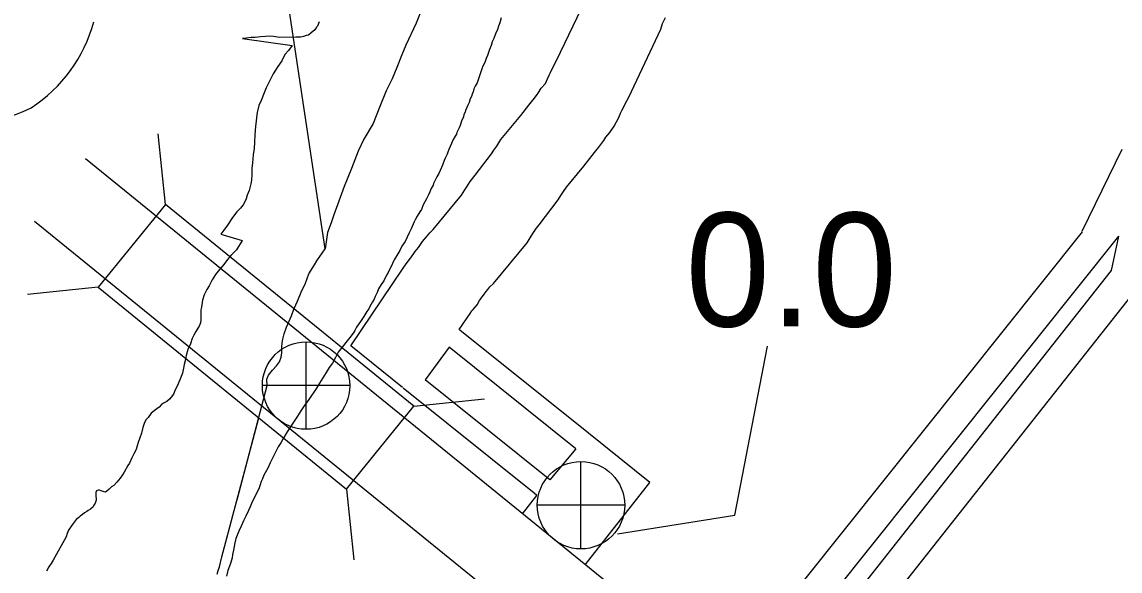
# Model space of a CAD drawing. Extents: x -939622 to -934245, y 1383184 to 1385301.
# Drawn here: x -936449.82 to -936437.59, y 1384585.59 to 1384591.71 of the extents above; entities that cross this region are included whole.
import ezdxf

# ---------------------------------------------------------------- set-up
doc = ezdxf.new("R2010")
doc.units = 0
for name, color, linetype in [('Level 1', 7, 'Continuous'), ('Level 10', 7, 'Continuous'), ('Level 15', 7, 'Continuous'), ('Level 2', 7, 'Continuous'), ('Level 20', 7, 'Continuous'), ('Level 22', 7, 'Continuous'), ('Level 25', 7, 'Continuous'), ('Level 26', 7, 'Continuous'), ('Level 9', 7, 'Continuous')]:
    doc.layers.add(name, color=color, linetype=linetype)

msp = doc.modelspace()

# ---------------------------------------------------------------- linework, layer by layer
at = {"layer": 'Level 1'}
for points in [[(-936446.792, 1384588.516), (-936446.755, 1384588.596), (-936446.714, 1384588.696), (-936446.667, 1384588.798), (-936446.628, 1384588.901), (-936446.566, 1384589), (-936446.54, 1384589.045), (-936446.448, 1384589.178), (-936448.55, 1384603.168), (-936449.751, 1384611.154)], [(-936447.428, 1384586.384), (-936447.093, 1384587.657), (-936447.096, 1384587.726), (-936447.078, 1384587.771), (-936447.034, 1384587.829), (-936446.989, 1384587.877), (-936446.957, 1384587.922), (-936446.936, 1384587.973), (-936446.93, 1384588.022), (-936446.928, 1384588.085), (-936446.925, 1384588.133), (-936446.917, 1384588.172), (-936446.902, 1384588.232), (-936446.879, 1384588.307), (-936446.823, 1384588.434), (-936446.796, 1384588.506), (-936446.755, 1384588.596), (-936446.714, 1384588.696), (-936446.667, 1384588.798), (-936446.628, 1384588.901), (-936446.566, 1384589), (-936446.54, 1384589.045), (-936446.448, 1384589.178), (-936448.55, 1384603.168)], [(-936447.649, 1384585.557), (-936447.64, 1384585.596), (-936447.623, 1384585.638), (-936447.596, 1384585.747), (-936447.191, 1384587.282)]]:
    msp.add_lwpolyline(points, dxfattribs=at)
at = {"layer": 'Level 10'}
for points in [[(-936445.584, 1384587.633), (-936446.162, 1384588.097), (-936445.577, 1384588.963), (-936445.543, 1384589.012), (-936445.497, 1384589.074), (-936445.494, 1384589.078), (-936445.443, 1384589.149), (-936445.408, 1384589.195), (-936445.364, 1384589.26), (-936445.317, 1384589.312), (-936445.281, 1384589.356), (-936445.242, 1384589.396), (-936444.928, 1384589.776), (-936444.909, 1384589.806), (-936444.889, 1384589.836), (-936444.869, 1384589.871), (-936444.83, 1384589.927), (-936444.774, 1384589.998), (-936444.593, 1384590.238), (-936444.569, 1384590.276), (-936444.536, 1384590.323), (-936444.489, 1384590.396), (-936444.267, 1384590.663), (-936444.177, 1384590.778), (-936444.148, 1384590.815), (-936444.114, 1384590.857), (-936444.086, 1384590.896), (-936444.074, 1384590.914), (-936444.039, 1384590.968), (-936443.993, 1384591.02), (-936443.97, 1384591.074), (-936443.95, 1384591.113), (-936443.939, 1384591.137), (-936443.917, 1384591.184), (-936443.868, 1384591.276), (-936443.548, 1384591.949)], [(-936444.926, 1384588.259), (-936444.952, 1384588.28), (-936444.832, 1384588.458), (-936444.812, 1384588.488), (-936444.799, 1384588.504), (-936444.755, 1384588.554), (-936444.726, 1384588.604), (-936444.717, 1384588.617), (-936444.675, 1384588.673), (-936444.653, 1384588.705), (-936444.634, 1384588.725), (-936444.611, 1384588.754), (-936444.573, 1384588.793), (-936444.198, 1384589.246), (-936444.152, 1384589.319), (-936444.125, 1384589.361), (-936444.109, 1384589.387), (-936444.106, 1384589.391), (-936444.062, 1384589.447), (-936443.852, 1384589.726), (-936443.822, 1384589.773), (-936443.79, 1384589.817), (-936443.76, 1384589.865), (-936443.566, 1384590.099), (-936443.472, 1384590.219), (-936443.448, 1384590.25), (-936443.399, 1384590.31), (-936443.344, 1384590.386), (-936443.321, 1384590.422), (-936443.32, 1384590.423), (-936443.276, 1384590.473), (-936443.227, 1384590.544), (-936443.201, 1384590.592), (-936443.17, 1384590.648), (-936443.155, 1384590.691), (-936443.152, 1384590.697), (-936443.142, 1384590.718), (-936443.124, 1384590.754), (-936443.11, 1384590.785), (-936443.065, 1384590.868), (-936442.706, 1384591.624), (-936442.687, 1384591.687), (-936442.68, 1384591.705), (-936442.657, 1384591.756)], [(-936449.684, 1384589.487), (-936442.251, 1384583.449)], [(-936443.514, 1384587.126), (-936444.926, 1384588.259)], [(-936445.067, 1384588.084), (-936445.334, 1384587.721)], [(-936443.655, 1384586.951), (-936445.067, 1384588.084)], [(-936444.119, 1384586.458), (-936445.577, 1384587.628)], [(-936443.944, 1384586.605), (-936445.334, 1384587.721)], [(-936443.549, 1384585.66), (-936442.831, 1384586.578), (-936443.514, 1384587.126)], [(-936443.655, 1384586.951), (-936443.944, 1384586.605)], [(-936444.247, 1384586.229), (-936444.088, 1384586.433), (-936444.119, 1384586.458)]]:
    msp.add_lwpolyline(points, dxfattribs=at)
at = {"layer": 'Level 15'}
for points in [[(-936449.116, 1384590.186), (-936441.528, 1384584.021)], [(-936437.573, 1384590.285), (-936438.016, 1384589.372)], [(-936438.013, 1384589.369), (-936441.99, 1384584.391)], [(-936437.61, 1384589.32), (-936441.721, 1384584.176)], [(-936437.61, 1384589.32), (-936437.689, 1384588.936), (-936441.54, 1384584.058)], [(-936437.311, 1384589.06), (-936437.361, 1384588.818), (-936437.391, 1384588.757), (-936441.273, 1384583.839)]]:
    msp.add_lwpolyline(points, dxfattribs=at)
at = {"layer": 'Level 2'}
msp.add_lwpolyline([(-936445.364, 1384591.871), (-936445.432, 1384591.693), (-936445.547, 1384591.449), (-936445.591, 1384591.341), (-936445.649, 1384591.199), (-936445.702, 1384591.073), (-936445.767, 1384590.937), (-936445.837, 1384590.765), (-936445.911, 1384590.573), (-936446.017, 1384590.401), (-936446.079, 1384590.268), (-936446.152, 1384590.075), (-936446.234, 1384589.874), (-936446.296, 1384589.708), (-936446.349, 1384589.558), (-936446.381, 1384589.47), (-936446.422, 1384589.362), (-936446.448, 1384589.178)], dxfattribs=at)
msp.add_lwpolyline([(-936445.364, 1384591.871), (-936445.432, 1384591.693), (-936445.547, 1384591.449), (-936445.591, 1384591.341), (-936445.649, 1384591.199), (-936445.702, 1384591.073), (-936445.767, 1384590.937), (-936445.837, 1384590.765), (-936445.911, 1384590.573), (-936446.017, 1384590.401), (-936446.079, 1384590.268), (-936446.152, 1384590.075), (-936446.234, 1384589.874), (-936446.296, 1384589.708), (-936446.349, 1384589.558), (-936446.381, 1384589.47), (-936446.422, 1384589.362), (-936446.448, 1384589.178)], dxfattribs=at)
at = {"layer": 'Level 20'}
for p, q in [((-936448.227, 1384589.673), (-936448.308, 1384590.461)), ((-936448.976, 1384588.751), (-936449.764, 1384588.669)), ((-936445.46, 1384587.426), (-936444.673, 1384587.507)), ((-936446.21, 1384586.504), (-936446.128, 1384585.716))]:
    msp.add_line(p, q, dxfattribs=at)
msp.add_lwpolyline([(-936445.46, 1384587.426), (-936448.227, 1384589.673), (-936448.976, 1384588.751), (-936446.21, 1384586.504)], close=True, dxfattribs=at)
at = {"layer": 'Level 22'}
for centre, radius, start, end in [((-936450.617, 1384592.136), 1.65, 302.8688, 344.8926), ((-936450.648, 1384592.655), 2.118, 270.4221, 295.9229)]:
    msp.add_arc(centre, radius, start, end, dxfattribs=at)
at = {"layer": 'Level 25'}
for p, q in [((-936441.883, 1384586.211), (-936441.518, 1384588.095)), ((-936443.19, 1384586.004), (-936441.883, 1384586.211))]:
    msp.add_line(p, q, dxfattribs=at)
at = {"layer": 'Level 26'}
for p, q in [((-936446.659, 1384587.169), (-936446.659, 1384588.144)), ((-936446.172, 1384587.656), (-936447.147, 1384587.656)), ((-936443.597, 1384585.837), (-936443.597, 1384586.812)), ((-936443.11, 1384586.324), (-936444.085, 1384586.324))]:
    msp.add_line(p, q, dxfattribs=at)
for centre in [(-936446.659, 1384587.656), (-936443.597, 1384586.324)]:
    msp.add_ellipse(centre, major_axis=(0, 0.487), ratio=0.999998, dxfattribs=at)
at = {"layer": 'Level 9'}
for points in [[(-936446.512, 1384591.708), (-936446.533, 1384591.66), (-936446.542, 1384591.648), (-936446.562, 1384591.618), (-936446.601, 1384591.584), (-936446.631, 1384591.56), (-936446.658, 1384591.554), (-936446.687, 1384591.545), (-936446.717, 1384591.538), (-936446.744, 1384591.538), (-936446.774, 1384591.535), (-936446.954, 1384591.533), (-936447.023, 1384591.542), (-936447.064, 1384591.548), (-936447.112, 1384591.544), (-936447.166, 1384591.541), (-936447.226, 1384591.534), (-936447.271, 1384591.534), (-936447.325, 1384591.527), (-936447.369, 1384591.521), (-936446.815, 1384591.445), (-936446.854, 1384591.387), (-936446.895, 1384591.342), (-936446.931, 1384591.273), (-936446.975, 1384591.209), (-936447.025, 1384591.128), (-936447.064, 1384591.055), (-936447.102, 1384590.971), (-936447.125, 1384590.917), (-936447.161, 1384590.832), (-936447.187, 1384590.775), (-936447.204, 1384590.697), (-936447.21, 1384590.643), (-936447.216, 1384590.601), (-936447.221, 1384590.544), (-936447.229, 1384590.448), (-936447.232, 1384590.367), (-936447.237, 1384590.295), (-936447.249, 1384590.225), (-936447.257, 1384590.138), (-936447.262, 1384590.075), (-936447.265, 1384590.003), (-936447.267, 1384589.943), (-936447.273, 1384589.904), (-936447.293, 1384589.829), (-936447.314, 1384589.778), (-936447.326, 1384589.736), (-936447.343, 1384589.702), (-936447.361, 1384589.669), (-936447.391, 1384589.63), (-936447.429, 1384589.591), (-936447.48, 1384589.527), (-936447.536, 1384589.443), (-936447.574, 1384589.388), (-936447.61, 1384589.343), (-936447.37, 1384589.27), (-936447.435, 1384589.167), (-936447.464, 1384589.137), (-936447.497, 1384589.104), (-936447.536, 1384589.059), (-936447.574, 1384589.004), (-936447.625, 1384588.947), (-936447.669, 1384588.892), (-936447.707, 1384588.835), (-936447.74, 1384588.766), (-936447.763, 1384588.727), (-936447.793, 1384588.666), (-936447.813, 1384588.606), (-936447.825, 1384588.528), (-936447.831, 1384588.498), (-936447.83, 1384588.45), (-936447.83, 1384588.423), (-936447.83, 1384588.387), (-936447.835, 1384588.354), (-936447.85, 1384588.318), (-936447.865, 1384588.294), (-936447.889, 1384588.26), (-936447.909, 1384588.218), (-936447.927, 1384588.179), (-936447.947, 1384588.122), (-936447.977, 1384588.056), (-936447.994, 1384587.992), (-936448.003, 1384587.947), (-936448.017, 1384587.89), (-936448.026, 1384587.851), (-936448.037, 1384587.794), (-936448.067, 1384587.719), (-936448.096, 1384587.649), (-936448.12, 1384587.601)], [(-936446.512, 1384591.708), (-936446.533, 1384591.66), (-936446.542, 1384591.648), (-936446.562, 1384591.618), (-936446.601, 1384591.584), (-936446.631, 1384591.56), (-936446.658, 1384591.554), (-936446.687, 1384591.545), (-936446.717, 1384591.538), (-936446.744, 1384591.538), (-936446.774, 1384591.535), (-936446.954, 1384591.533), (-936447.023, 1384591.542), (-936447.064, 1384591.548), (-936447.112, 1384591.544), (-936447.166, 1384591.541), (-936447.226, 1384591.534), (-936447.271, 1384591.534), (-936447.325, 1384591.527), (-936447.369, 1384591.521), (-936446.815, 1384591.445), (-936446.854, 1384591.387), (-936446.895, 1384591.342), (-936446.931, 1384591.273), (-936446.975, 1384591.209), (-936447.025, 1384591.128), (-936447.064, 1384591.055), (-936447.102, 1384590.971), (-936447.125, 1384590.917), (-936447.161, 1384590.832), (-936447.187, 1384590.775), (-936447.204, 1384590.697), (-936447.21, 1384590.643), (-936447.216, 1384590.601), (-936447.221, 1384590.544), (-936447.229, 1384590.448), (-936447.232, 1384590.367), (-936447.237, 1384590.295), (-936447.249, 1384590.225), (-936447.257, 1384590.138), (-936447.262, 1384590.075), (-936447.265, 1384590.003), (-936447.267, 1384589.943), (-936447.273, 1384589.904), (-936447.293, 1384589.829), (-936447.314, 1384589.778), (-936447.326, 1384589.736), (-936447.343, 1384589.702), (-936447.361, 1384589.669), (-936447.391, 1384589.63), (-936447.429, 1384589.591), (-936447.48, 1384589.527), (-936447.536, 1384589.443), (-936447.574, 1384589.388), (-936447.61, 1384589.343), (-936447.37, 1384589.27), (-936447.435, 1384589.167), (-936447.464, 1384589.137), (-936447.497, 1384589.104), (-936447.512, 1384589.086)], [(-936444.487, 1384591.752), (-936444.501, 1384591.695), (-936444.516, 1384591.659), (-936444.527, 1384591.622), (-936444.548, 1384591.574), (-936444.566, 1384591.523), (-936444.586, 1384591.484), (-936444.598, 1384591.442), (-936444.616, 1384591.4), (-936444.627, 1384591.364), (-936444.639, 1384591.333), (-936444.654, 1384591.297), (-936444.668, 1384591.255), (-936444.689, 1384591.213), (-936444.701, 1384591.183), (-936444.715, 1384591.138), (-936444.724, 1384591.117), (-936444.739, 1384591.074), (-936444.753, 1384591.029), (-936444.777, 1384590.99), (-936444.789, 1384590.96), (-936444.797, 1384590.927), (-936444.809, 1384590.9), (-936444.815, 1384590.876), (-936444.83, 1384590.849), (-936444.844, 1384590.809), (-936444.859, 1384590.779), (-936444.868, 1384590.752), (-936444.882, 1384590.719), (-936444.888, 1384590.701), (-936444.9, 1384590.674), (-936444.906, 1384590.65), (-936444.929, 1384590.602), (-936444.944, 1384590.554), (-936444.953, 1384590.526), (-936444.965, 1384590.505), (-936444.979, 1384590.475), (-936444.985, 1384590.457), (-936444.997, 1384590.433), (-936445.024, 1384590.388), (-936445.041, 1384590.352), (-936445.053, 1384590.319), (-936445.068, 1384590.285), (-936445.079, 1384590.255), (-936445.088, 1384590.234), (-936445.109, 1384590.189), (-936445.12, 1384590.162), (-936445.141, 1384590.111), (-936445.167, 1384590.051), (-936445.182, 1384590.017), (-936445.203, 1384589.981), (-936445.221, 1384589.945), (-936445.238, 1384589.906), (-936445.244, 1384589.888), (-936445.265, 1384589.852), (-936445.282, 1384589.815), (-936445.294, 1384589.782), (-936445.318, 1384589.734), (-936445.353, 1384589.668), (-936445.374, 1384589.617), (-936445.391, 1384589.592), (-936445.421, 1384589.544), (-936445.444, 1384589.502), (-936445.456, 1384589.478), (-936445.465, 1384589.454), (-936445.477, 1384589.427), (-936445.489, 1384589.4), (-936445.512, 1384589.357), (-936445.533, 1384589.309), (-936445.556, 1384589.261), (-936445.592, 1384589.21), (-936445.615, 1384589.161), (-936445.636, 1384589.125), (-936445.677, 1384589.056), (-936445.716, 1384588.975), (-936445.73, 1384588.95), (-936445.745, 1384588.917), (-936445.763, 1384588.884), (-936445.792, 1384588.824), (-936445.822, 1384588.782), (-936445.851, 1384588.733), (-936445.869, 1384588.691), (-936445.89, 1384588.649), (-936445.901, 1384588.619), (-936445.919, 1384588.589), (-936445.934, 1384588.562), (-936445.949, 1384588.537), (-936445.96, 1384588.51), (-936445.984, 1384588.48)], [(-936444.487, 1384591.752), (-936444.501, 1384591.695), (-936444.516, 1384591.659), (-936444.527, 1384591.622), (-936444.548, 1384591.574), (-936444.566, 1384591.523), (-936444.586, 1384591.484), (-936444.598, 1384591.442), (-936444.616, 1384591.4), (-936444.627, 1384591.364), (-936444.639, 1384591.333), (-936444.654, 1384591.297), (-936444.668, 1384591.255), (-936444.689, 1384591.213), (-936444.701, 1384591.183), (-936444.715, 1384591.138), (-936444.724, 1384591.117), (-936444.739, 1384591.074), (-936444.753, 1384591.029), (-936444.777, 1384590.99), (-936444.789, 1384590.96), (-936444.797, 1384590.927), (-936444.809, 1384590.9), (-936444.815, 1384590.876), (-936444.83, 1384590.849), (-936444.844, 1384590.809), (-936444.859, 1384590.779), (-936444.868, 1384590.752), (-936444.882, 1384590.719), (-936444.888, 1384590.701), (-936444.9, 1384590.674), (-936444.906, 1384590.65), (-936444.929, 1384590.602), (-936444.944, 1384590.554), (-936444.953, 1384590.526), (-936444.965, 1384590.505), (-936444.979, 1384590.475), (-936444.985, 1384590.457), (-936444.997, 1384590.433), (-936445.024, 1384590.388), (-936445.041, 1384590.352), (-936445.053, 1384590.319), (-936445.068, 1384590.285), (-936445.079, 1384590.255), (-936445.088, 1384590.234), (-936445.109, 1384590.189), (-936445.12, 1384590.162), (-936445.141, 1384590.111), (-936445.167, 1384590.051), (-936445.182, 1384590.017), (-936445.203, 1384589.981), (-936445.221, 1384589.945), (-936445.238, 1384589.906), (-936445.244, 1384589.888), (-936445.265, 1384589.852), (-936445.282, 1384589.815), (-936445.294, 1384589.782), (-936445.318, 1384589.734), (-936445.353, 1384589.668), (-936445.374, 1384589.617), (-936445.391, 1384589.592), (-936445.421, 1384589.544), (-936445.444, 1384589.502), (-936445.456, 1384589.478), (-936445.465, 1384589.454), (-936445.477, 1384589.427), (-936445.489, 1384589.4), (-936445.512, 1384589.357), (-936445.533, 1384589.309), (-936445.556, 1384589.261), (-936445.592, 1384589.21), (-936445.615, 1384589.161), (-936445.636, 1384589.125), (-936445.677, 1384589.056), (-936445.716, 1384588.975), (-936445.73, 1384588.95), (-936445.745, 1384588.917), (-936445.763, 1384588.884), (-936445.792, 1384588.824), (-936445.822, 1384588.782), (-936445.851, 1384588.733), (-936445.869, 1384588.691), (-936445.89, 1384588.649), (-936445.901, 1384588.619), (-936445.919, 1384588.589), (-936445.934, 1384588.562), (-936445.949, 1384588.537), (-936445.96, 1384588.51), (-936445.984, 1384588.48)], [(-936445.984, 1384588.48), (-936446.017, 1384588.426), (-936446.052, 1384588.371), (-936446.096, 1384588.308), (-936446.117, 1384588.269), (-936446.129, 1384588.251), (-936446.147, 1384588.224), (-936446.17, 1384588.193), (-936446.2, 1384588.154), (-936446.256, 1384588.082), (-936446.301, 1384588.027), (-936446.333, 1384587.967), (-936446.363, 1384587.907), (-936446.401, 1384587.858), (-936446.437, 1384587.801), (-936446.51, 1384587.683), (-936446.543, 1384587.629), (-936446.629, 1384587.502), (-936446.679, 1384587.43), (-936446.718, 1384587.376), (-936446.756, 1384587.315), (-936446.8, 1384587.249), (-936446.839, 1384587.186), (-936446.868, 1384587.14), (-936446.919, 1384587.059), (-936446.942, 1384587.02), (-936446.957, 1384586.995), (-936446.969, 1384586.974), (-936446.992, 1384586.929), (-936447.022, 1384586.869), (-936447.06, 1384586.797), (-936447.087, 1384586.736), (-936447.128, 1384586.658), (-936447.145, 1384586.619), (-936447.16, 1384586.586), (-936447.172, 1384586.549), (-936447.187, 1384586.507), (-936447.21, 1384586.459), (-936447.231, 1384586.417), (-936447.26, 1384586.36), (-936447.281, 1384586.305), (-936447.301, 1384586.266), (-936447.331, 1384586.2), (-936447.357, 1384586.149), (-936447.384, 1384586.089), (-936447.407, 1384586.034), (-936447.44, 1384585.953), (-936447.451, 1384585.905), (-936447.468, 1384585.824), (-936447.48, 1384585.776), (-936447.483, 1384585.737), (-936447.5, 1384585.676), (-936447.529, 1384585.598), (-936447.547, 1384585.532)], [(-936445.984, 1384588.48), (-936446.017, 1384588.426), (-936446.052, 1384588.371), (-936446.096, 1384588.308), (-936446.117, 1384588.269), (-936446.129, 1384588.251), (-936446.147, 1384588.224), (-936446.17, 1384588.193), (-936446.2, 1384588.154), (-936446.256, 1384588.082), (-936446.261, 1384588.075)], [(-936448.002, 1384587.952), (-936448.003, 1384587.947), (-936448.017, 1384587.89), (-936448.026, 1384587.851), (-936448.037, 1384587.794), (-936448.067, 1384587.719), (-936448.096, 1384587.649), (-936448.12, 1384587.601)], [(-936448.12, 1384587.601), (-936448.134, 1384587.568), (-936448.149, 1384587.544), (-936448.179, 1384587.505), (-936448.212, 1384587.477), (-936448.247, 1384587.459), (-936448.268, 1384587.444), (-936448.295, 1384587.417), (-936448.322, 1384587.398), (-936448.351, 1384587.374), (-936448.384, 1384587.347), (-936448.417, 1384587.302), (-936448.443, 1384587.274), (-936448.464, 1384587.235), (-936448.479, 1384587.19), (-936448.493, 1384587.127), (-936448.511, 1384587.073), (-936448.528, 1384587.022), (-936448.54, 1384586.985), (-936448.551, 1384586.943), (-936448.578, 1384586.895), (-936448.599, 1384586.853), (-936448.625, 1384586.793), (-936448.646, 1384586.765), (-936448.687, 1384586.69), (-936448.705, 1384586.663), (-936448.731, 1384586.624), (-936448.767, 1384586.581), (-936448.8, 1384586.542), (-936448.826, 1384586.527), (-936448.853, 1384586.503), (-936448.88, 1384586.481), (-936448.895, 1384586.469), (-936448.907, 1384586.472), (-936448.94, 1384586.484), (-936448.961, 1384586.493), (-936448.976, 1384586.49), (-936448.994, 1384586.483), (-936449, 1384586.465), (-936449.002, 1384586.453), (-936449.002, 1384586.435), (-936449.002, 1384586.42), (-936448.999, 1384586.402), (-936448.999, 1384586.378), (-936449.008, 1384586.345), (-936449.022, 1384586.324), (-936449.031, 1384586.306), (-936449.061, 1384586.279), (-936449.088, 1384586.264), (-936449.1, 1384586.255), (-936449.126, 1384586.239), (-936449.15, 1384586.221), (-936449.177, 1384586.2), (-936449.192, 1384586.188), (-936449.222, 1384586.163), (-936449.233, 1384586.151), (-936449.254, 1384586.121), (-936449.266, 1384586.106), (-936449.307, 1384586.046), (-936449.322, 1384586.007), (-936449.331, 1384585.973)], [(-936448.12, 1384587.601), (-936448.134, 1384587.568), (-936448.149, 1384587.544), (-936448.179, 1384587.505), (-936448.212, 1384587.477), (-936448.247, 1384587.459), (-936448.268, 1384587.444), (-936448.295, 1384587.417), (-936448.322, 1384587.398), (-936448.351, 1384587.374), (-936448.384, 1384587.347), (-936448.417, 1384587.302), (-936448.443, 1384587.274), (-936448.464, 1384587.235), (-936448.479, 1384587.19), (-936448.493, 1384587.127), (-936448.511, 1384587.073), (-936448.528, 1384587.022), (-936448.54, 1384586.985), (-936448.551, 1384586.943), (-936448.578, 1384586.895), (-936448.599, 1384586.853), (-936448.625, 1384586.793), (-936448.646, 1384586.765), (-936448.687, 1384586.69), (-936448.705, 1384586.663), (-936448.731, 1384586.624), (-936448.767, 1384586.581), (-936448.8, 1384586.542), (-936448.826, 1384586.527), (-936448.853, 1384586.503), (-936448.88, 1384586.481), (-936448.895, 1384586.469), (-936448.907, 1384586.472), (-936448.94, 1384586.484), (-936448.961, 1384586.493), (-936448.976, 1384586.49), (-936448.994, 1384586.483), (-936449, 1384586.465), (-936449.002, 1384586.453), (-936449.002, 1384586.435), (-936449.002, 1384586.42), (-936448.999, 1384586.402), (-936448.999, 1384586.378), (-936449.008, 1384586.345), (-936449.022, 1384586.324), (-936449.031, 1384586.306), (-936449.061, 1384586.279), (-936449.088, 1384586.264), (-936449.1, 1384586.255), (-936449.126, 1384586.239), (-936449.15, 1384586.221), (-936449.177, 1384586.2), (-936449.192, 1384586.188), (-936449.222, 1384586.163), (-936449.233, 1384586.151), (-936449.254, 1384586.121), (-936449.266, 1384586.106), (-936449.307, 1384586.046), (-936449.322, 1384586.007), (-936449.331, 1384585.973)], [(-936446.91, 1384587.073), (-936446.919, 1384587.059), (-936446.942, 1384587.02), (-936446.957, 1384586.995), (-936446.969, 1384586.974), (-936446.992, 1384586.929), (-936447.022, 1384586.869), (-936447.06, 1384586.797), (-936447.087, 1384586.736), (-936447.128, 1384586.658), (-936447.145, 1384586.619), (-936447.16, 1384586.586), (-936447.172, 1384586.549), (-936447.187, 1384586.507), (-936447.21, 1384586.459), (-936447.231, 1384586.417), (-936447.26, 1384586.36), (-936447.281, 1384586.305), (-936447.301, 1384586.266), (-936447.331, 1384586.2), (-936447.357, 1384586.149), (-936447.384, 1384586.089), (-936447.407, 1384586.034), (-936447.44, 1384585.953), (-936447.451, 1384585.905), (-936447.468, 1384585.824), (-936447.48, 1384585.776), (-936447.483, 1384585.737), (-936447.5, 1384585.676), (-936447.529, 1384585.598), (-936447.547, 1384585.532)], [(-936449.331, 1384585.973), (-936449.475, 1384585.711), (-936449.499, 1384585.675), (-936449.523, 1384585.639), (-936449.552, 1384585.588)]]:
    msp.add_lwpolyline(points, dxfattribs=at)

# ---------------------------------------------------------------- texts
at = {"layer": 'Level 25'}
msp.add_text('0.0', height=1.2672, dxfattribs=at).set_placement((-936442.433, 1384588.314))

doc.saveas('drawing.dxf')
